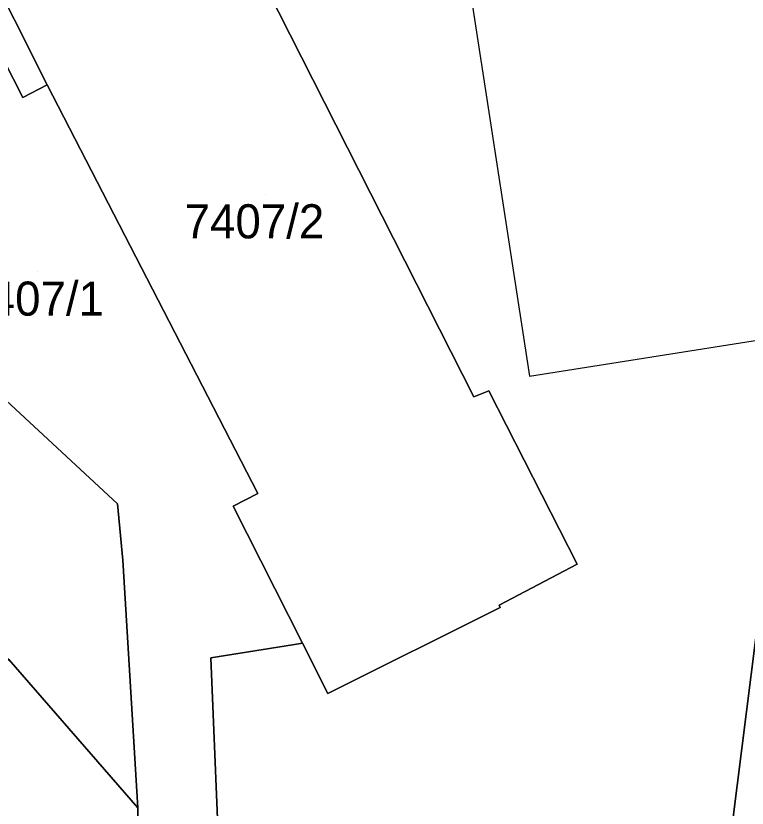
# Model space of a CAD drawing. Extents: x -266199 to -261993, y -1239047 to -1235108.
# Drawn here: x -263589.83 to -263546.96, y -1235977.77 to -1235931.34 of the extents above; entities that cross this region are included whole.
import ezdxf

# ---------------------------------------------------------------- set-up
doc = ezdxf.new("R2010")
doc.units = 0
for name, color, linetype in [('body_kn', 7, 'Continuous'), ('kladpar_druhypozemkov', 7, 'Continuous'), ('kladpar_hranice', 7, 'Continuous'), ('kladpar_parcelnecisla', 7, 'Continuous'), ('kladpar_plochy', 7, 'Continuous'), ('zappar_hrandruhpozemk', 7, 'Continuous')]:
    doc.layers.add(name, color=color, linetype=linetype)

msp = doc.modelspace()

# ---------------------------------------------------------------- linework, layer by layer
at = {"layer": 'body_kn'}
for p, q in [((-263588, -1235935.39), (-263588, -1235935.39)), ((-263589.42, -1235936.12), (-263589.42, -1235936.12)), ((-263559.72, -1235952.45), (-263559.72, -1235952.45)), ((-263562.1, -1235953.32), (-263562.1, -1235953.32)), ((-263562.98, -1235953.66), (-263562.98, -1235953.66)), ((-263575.65, -1235959.34), (-263575.65, -1235959.34)), ((-263583.87, -1235959.94), (-263583.87, -1235959.94)), ((-263577.1, -1235960.08), (-263577.1, -1235960.08)), ((-263583.56, -1235963.24), (-263583.56, -1235963.24)), ((-263556.93, -1235963.48), (-263556.93, -1235963.48)), ((-263561.5, -1235965.87), (-263561.5, -1235965.87)), ((-263561.44, -1235966.02), (-263561.44, -1235966.02)), ((-263573.62, -1235968.2), (-263573.62, -1235968.2)), ((-263573.03, -1235968.11), (-263573.03, -1235968.11)), ((-263578.4, -1235968.97), (-263578.4, -1235968.97)), ((-263571.54, -1235971.05), (-263571.54, -1235971.05)), ((-263582.67, -1235977.75), (-263582.67, -1235977.75))]:
    msp.add_line(p, q, dxfattribs=at)
at = {"layer": 'kladpar_druhypozemkov'}
for p, q in [((-263575.17, -1235941.78), (-263575.17, -1235941.78)), ((-263588.58, -1235946.31), (-263588.58, -1235946.31))]:
    msp.add_line(p, q, dxfattribs=at)
at = {"layer": 'kladpar_hranice'}
for points in [[(-263595.71, -1235920.05), (-263583.18, -1235913.83), (-263562.98, -1235953.66), (-263562.1, -1235953.32), (-263556.93, -1235963.48), (-263561.5, -1235965.87), (-263561.44, -1235966.02), (-263571.54, -1235971.05), (-263573.03, -1235968.11), (-263577.1, -1235960.08), (-263575.65, -1235959.34), (-263588, -1235935.39), (-263595.71, -1235920.05)], [(-263545.13, -1235957.25), (-263549.43, -1235991.3), (-263577.84, -1235981.67), (-263578, -1235978.87), (-263578.4, -1235968.97), (-263573.62, -1235968.2), (-263573.03, -1235968.11), (-263571.54, -1235971.05), (-263561.44, -1235966.02), (-263561.5, -1235965.87), (-263556.93, -1235963.48), (-263562.1, -1235953.32), (-263562.98, -1235953.66), (-263583.18, -1235913.83)], [(-263595.71, -1235920.05), (-263588, -1235935.39), (-263589.42, -1235936.12), (-263591.67, -1235931.75), (-263595.87, -1235934.59), (-263603.1, -1235938.22), (-263604.31, -1235937.9), (-263614.49, -1235926.11)], [(-263628.34, -1235920.66), (-263604.6, -1235947.87), (-263599.65, -1235945.3), (-263583.87, -1235959.94), (-263583.56, -1235963.24), (-263582.67, -1235977.75), (-263590.24, -1235969.06), (-263598.61, -1235959.91), (-263607.19, -1235950.61), (-263615.51, -1235941.12), (-263623.57, -1235931.93), (-263631.57, -1235922.23)], [(-263595.87, -1235934.59), (-263591.67, -1235931.75), (-263589.42, -1235936.12), (-263588, -1235935.39), (-263575.65, -1235959.34), (-263577.1, -1235960.08), (-263573.03, -1235968.11), (-263573.62, -1235968.2), (-263578.4, -1235968.97), (-263578, -1235978.87), (-263582.67, -1235978.94), (-263582.67, -1235977.75), (-263583.56, -1235963.24), (-263583.87, -1235959.94), (-263599.65, -1235945.3), (-263592.41, -1235941.55), (-263595.87, -1235934.59)], [(-263544.99, -1236020.91), (-263549.12, -1236014.18), (-263549.43, -1235991.3), (-263545.13, -1235957.25)], [(-263590.24, -1235969.06), (-263582.67, -1235977.75), (-263582.67, -1235978.94), (-263583.27, -1235985.02), (-263584.29, -1235990.93), (-263585.39, -1235994.73), (-263586.08, -1235996.61), (-263590.37, -1235999.1), (-263589.91, -1236002.84), (-263590.86, -1236004.62), (-263592.47, -1236005.88), (-263594.23, -1236006.59), (-263596.24, -1236006.95), (-263598.24, -1236006.7), (-263607.94, -1236000.88), (-263615.66, -1235992.01), (-263590.24, -1235969.06)]]:
    msp.add_lwpolyline(points, dxfattribs=at)
at = {"layer": 'kladpar_plochy'}
for p, q in [((-263590.24, -1235969.06), (-263582.67, -1235977.75)), ((-263582.67, -1235977.75), (-263582.67, -1235978.94))]:
    msp.add_line(p, q, dxfattribs=at)
for points in [[(-263595.71, -1235920.05), (-263583.18, -1235913.83), (-263562.98, -1235953.66), (-263562.1, -1235953.32), (-263556.93, -1235963.48), (-263561.5, -1235965.87), (-263561.44, -1235966.02), (-263571.54, -1235971.05), (-263573.03, -1235968.11), (-263577.1, -1235960.08), (-263575.65, -1235959.34), (-263588, -1235935.39)], [(-263595.87, -1235934.59), (-263591.67, -1235931.75), (-263589.42, -1235936.12), (-263588, -1235935.39), (-263575.65, -1235959.34), (-263577.1, -1235960.08), (-263573.03, -1235968.11), (-263573.62, -1235968.2), (-263578.4, -1235968.97), (-263578, -1235978.87), (-263582.67, -1235978.94), (-263582.67, -1235977.75), (-263583.56, -1235963.24), (-263583.87, -1235959.94), (-263599.65, -1235945.3), (-263592.41, -1235941.55)]]:
    msp.add_lwpolyline(points, close=True, dxfattribs=at)
for points in [[(-263545.13, -1235957.25), (-263549.43, -1235991.3), (-263577.84, -1235981.67), (-263578, -1235978.87), (-263578.4, -1235968.97), (-263573.62, -1235968.2), (-263573.03, -1235968.11), (-263571.54, -1235971.05), (-263561.44, -1235966.02), (-263561.5, -1235965.87), (-263556.93, -1235963.48), (-263562.1, -1235953.32), (-263562.98, -1235953.66), (-263583.18, -1235913.83)], [(-263595.71, -1235920.05), (-263588, -1235935.39), (-263589.42, -1235936.12), (-263591.67, -1235931.75), (-263595.87, -1235934.59), (-263603.1, -1235938.22), (-263604.31, -1235937.9), (-263614.49, -1235926.11)], [(-263628.34, -1235920.66), (-263604.6, -1235947.87), (-263599.65, -1235945.3), (-263583.87, -1235959.94), (-263583.56, -1235963.24), (-263582.67, -1235977.75), (-263590.24, -1235969.06), (-263598.61, -1235959.91), (-263607.19, -1235950.61), (-263615.51, -1235941.12), (-263623.57, -1235931.93), (-263631.57, -1235922.23)], [(-263544.99, -1236020.91), (-263549.12, -1236014.18), (-263549.43, -1235991.3), (-263545.13, -1235957.25)]]:
    msp.add_lwpolyline(points, dxfattribs=at)
at = {"layer": 'zappar_hrandruhpozemk'}
for p, q in [((-263565.95, -1235912.01), (-263559.72, -1235952.45)), ((-263559.72, -1235952.45), (-263544.44, -1235950.05))]:
    msp.add_line(p, q, dxfattribs=at)

# ---------------------------------------------------------------- texts
at = {"layer": 'kladpar_parcelnecisla'}
for s, p in [('7407/2', (-263579.934, -1235944.38)), ('7407/1', (-263592.847, -1235948.91))]:
    msp.add_text(s, height=2, dxfattribs=at).set_placement(p)

doc.saveas('drawing.dxf')
